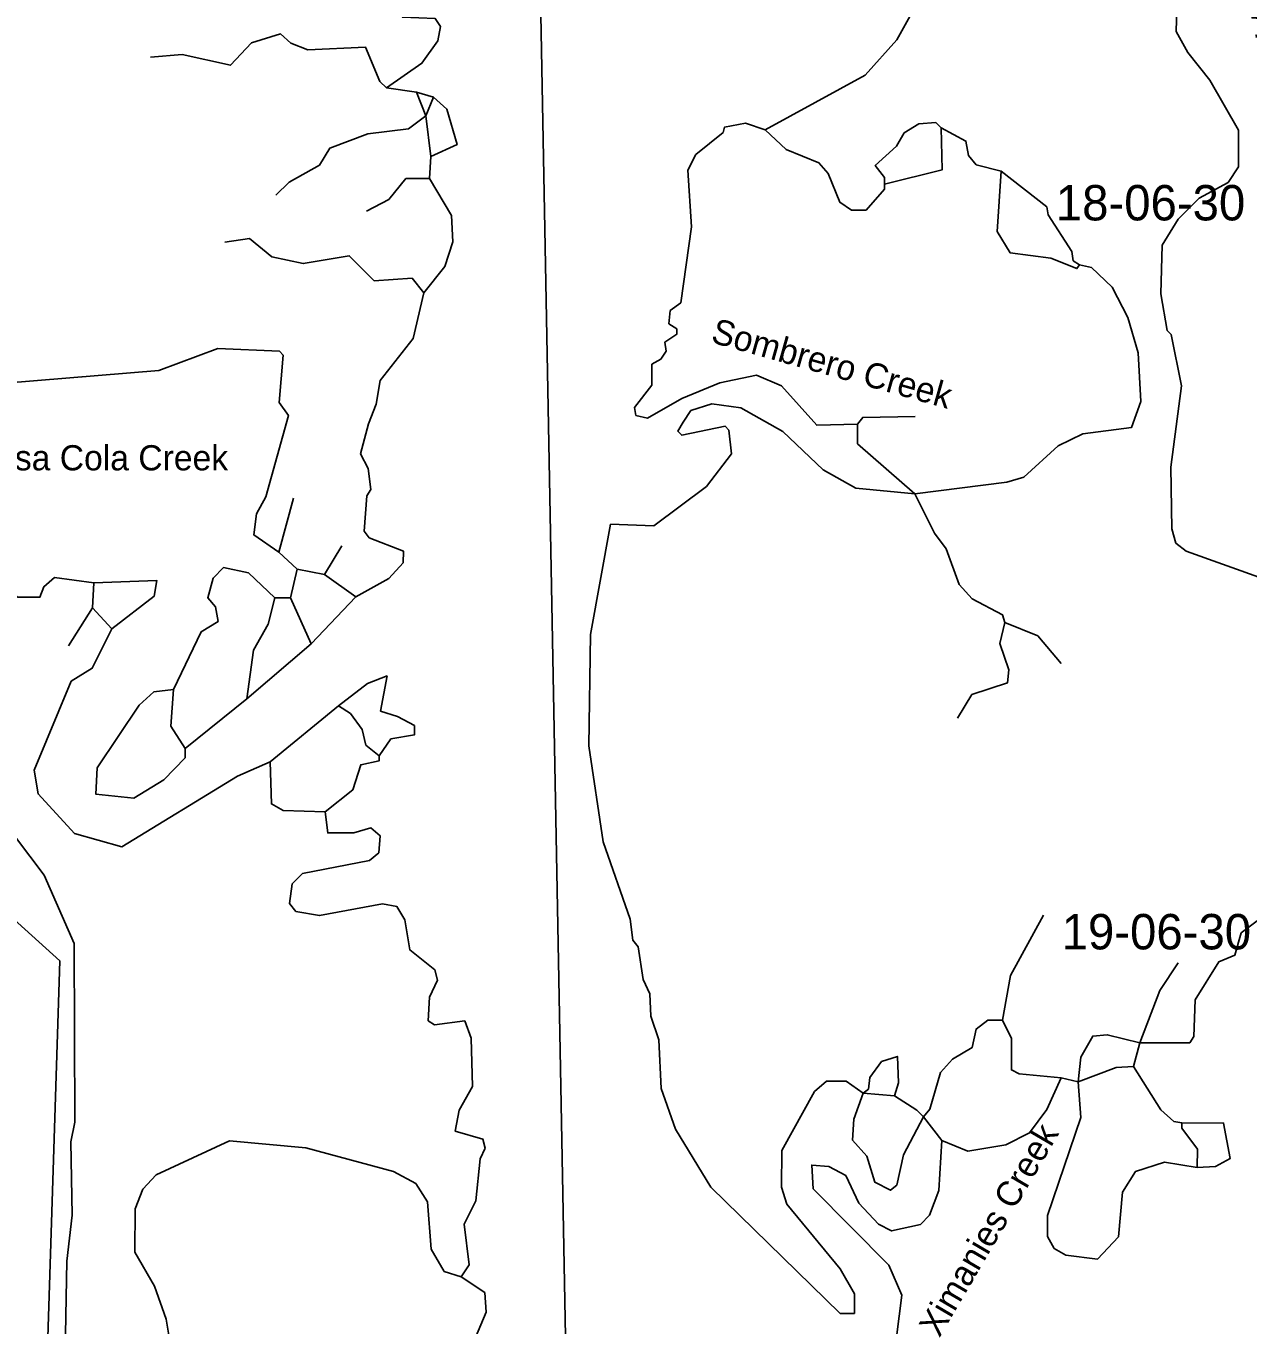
# Model space of a CAD drawing. Extents: x 418523 to 616617, y 1878279 to 2196743.
# Drawn here: x 548565 to 556334, y 2046778 to 2055033 of the extents above; entities that cross this region are included whole.
import ezdxf

# ---------------------------------------------------------------- set-up
doc = ezdxf.new("R2010")
doc.units = 0
for name, color, linetype in [('Level 1', 7, 'Continuous'), ('Level 2', 7, 'Continuous'), ('Level 28', 7, 'Continuous'), ('Level 41', 7, 'Continuous'), ('Level 5', 7, 'Continuous'), ('Level 7', 7, 'Continuous')]:
    doc.layers.add(name, color=color, linetype=linetype)

msp = doc.modelspace()

# ---------------------------------------------------------------- linework, layer by layer
at = {"layer": 'Level 1'}
for p, q in [((551742.627, 2060172.682), (552213.198, 2035107.445)), ((547934.322, 2049856.324), (548779.712, 2049091.808)), ((548779.712, 2049091.808), (548703.117, 2046698.626))]:
    msp.add_line(p, q, dxfattribs=at)
at = {"layer": 'Level 5'}
for p, q in [((551048.167, 2054613.263), (550856.532, 2054638.891)), ((551106.04, 2054463.011), (551048.167, 2054613.263)), ((551156.45, 2054579.554), (551048.167, 2054613.263)), ((551106.04, 2054463.011), (551156.45, 2054579.554)), ((551138.566, 2054204.485), (551106.04, 2054463.011)), ((551129.769, 2054062.801), (551138.566, 2054204.485)), ((550171.758, 2051690.016), (550264.535, 2052031.505)), ((550288.103, 2051581.285), (550171.758, 2051690.016)), ((550463.077, 2051547.346), (550572.036, 2051730.421)), ((550245.835, 2051398.011), (550288.103, 2051581.285)), ((550463.077, 2051547.346), (550288.103, 2051581.285)), ((550662.685, 2051405.005), (550463.077, 2051547.346)), ((548986.817, 2051335.375), (548995.675, 2051493.769)), ((550245.835, 2051398.011), (550145.803, 2051398.339)), ((550378.273, 2051105.815), (550245.835, 2051398.011)), ((550378.273, 2051105.815), (550662.685, 2051405.005)), ((548835.978, 2051094.108), (548986.817, 2051335.375)), ((549111.442, 2051201.603), (548986.817, 2051335.375)), ((549968.65, 2050756.992), (550378.273, 2051105.815)), ((549575.826, 2050441.491), (549968.65, 2050756.992)), ((550117.43, 2050356.355), (550552.064, 2050713.418)), ((555604.852, 2048421.241), (555647.02, 2048571.165)), ((555254.435, 2048322.345), (555146.122, 2048347.684)), ((554087.05, 2048234.41), (553887.005, 2048251.738)), ((554386.212, 2047949.986), (554269.996, 2048100.439))]:
    msp.add_line(p, q, dxfattribs=at)
for points in [[(550856.532, 2054638.891), (551082.105, 2054796.558), (551182.595, 2054937.952), (551199.563, 2055029.585), (551166.381, 2055079.736), (550958.006, 2055088.723), (550908.185, 2055147.244), (550892.33, 2055405.74), (550825.866, 2055472.621), (550835.151, 2055764.367), (550693.886, 2055906.539), (550669.99, 2056248.426), (550429.209, 2056549.321), (550379.615, 2056682.864), (550330.708, 2057024.821), (550415.253, 2057391.331), (550307.527, 2057591.754), (550350.252, 2057916.741), (550242.695, 2058167.196), (550195.33, 2058992.625), (550129.026, 2059109.567), (550054.035, 2059126.496)], [(553264.892, 2054372.681), (553899.561, 2054720.746), (554100.391, 2054945.174), (554293.23, 2055294.674), (554654.145, 2056052.136), (554696.671, 2056310.401)], [(550856.532, 2054638.891), (550814.98, 2054680.702), (550723.965, 2054897.746), (550357.136, 2054882.282), (550248.893, 2054924.291), (550182.37, 2054982.872), (549998.807, 2054925.109), (549864.966, 2054783.814), (549556.718, 2054851.522), (549356.614, 2054835.5)], [(551156.45, 2054579.554), (551239.553, 2054504.263), (551305.519, 2054278.988), (551138.566, 2054204.485)], [(550154.058, 2053957.568), (550237.688, 2054040.671), (550429.78, 2054148.416), (550496.83, 2054256.599), (550738.875, 2054347.514), (550997.4, 2054380.007), (551106.04, 2054463.011)], [(552822.545, 2054215.693), (552998.066, 2054356.858), (553006.496, 2054390.17), (553139.979, 2054414.751), (553264.892, 2054372.681)], [(554022.386, 2054028.432), (554022.515, 2054070.113), (553964.393, 2054145.304), (554098.204, 2054269.928), (554148.483, 2054353.131), (554240.375, 2054411.183), (554348.777, 2054419.165), (554381.998, 2054385.724)], [(554022.386, 2054028.432), (554022.296, 2053995.091), (553905.126, 2053862.067), (553813.424, 2053862.366), (553738.561, 2053912.636), (553664.156, 2054096.27), (553605.994, 2054163.161), (553397.848, 2054247.211), (553264.892, 2054372.681)], [(554022.386, 2054028.432), (554389.483, 2054118.928), (554381.998, 2054385.724)], [(554764.582, 2054109.382), (554606.327, 2054151.581), (554556.505, 2054210.102), (554540.123, 2054301.864), (554381.998, 2054385.724)], [(552442.055, 2052558.001), (552433.885, 2052608.052), (552542.715, 2052749.416), (552543.132, 2052882.79), (552601.583, 2052915.941), (552635.093, 2052965.862), (552626.951, 2053024.254), (552702.142, 2053074.006), (552702.242, 2053107.346), (552652.36, 2053140.856), (552660.949, 2053224.189), (552727.81, 2053274.011), (552796.062, 2053757.292), (552772.195, 2054115.821), (552822.545, 2054215.693)], [(555262.844, 2053515.894), (555246.104, 2053490.913), (555079.609, 2053558.163), (554821.272, 2053592.361), (554738.338, 2053726.003), (554764.582, 2054109.382)], [(555262.844, 2053515.894), (555221.262, 2053541.034), (555213.121, 2053599.426), (555063.814, 2053833.329), (555055.643, 2053883.35), (554764.582, 2054109.382)], [(550728.943, 2053855.702), (550870.885, 2053930.266), (550979.715, 2054063.29), (551129.769, 2054062.801)], [(551094.08, 2053337.634), (551227.98, 2053503.94), (551278.519, 2053662.164), (551270.735, 2053828.927), (551129.769, 2054062.801)], [(551094.08, 2053337.634), (551019.347, 2053429.596), (550777.522, 2053413.712), (550619.655, 2053572.585), (550327.72, 2053523.521), (550127.774, 2053565.859), (549986.449, 2053683.021), (549827.965, 2053658.538)], [(554216.095, 2052060.399), (554799.908, 2052133.527), (554908.37, 2052166.549), (555125.771, 2052365.906), (555284.394, 2052440.41), (555592.97, 2052481.104), (555651.878, 2052647.638), (555636.182, 2052956.145), (555570.207, 2053181.43), (555470.791, 2053373.493), (555337.836, 2053498.954), (555262.844, 2053515.894)], [(550963.478, 2051620.773), (550963.706, 2051695.795), (550747.26, 2051779.845), (550714.048, 2051821.666), (550731.435, 2052046.681), (550756.575, 2052088.261), (550740.322, 2052221.705), (550690.599, 2052313.566), (550741.237, 2052505.141), (550791.686, 2052630.025), (550817.184, 2052780.018), (551026.444, 2053046.087), (551094.08, 2053337.634)], [(550171.758, 2051690.016), (550013.692, 2051798.907), (550030.82, 2051932.221), (550089.5, 2052040.403), (550232.885, 2052556.797), (550174.821, 2052640.358), (550200.777, 2052940.396), (550175.865, 2052965.476), (549784.126, 2052983.422), (549408.53, 2052842.915), (548432.889, 2052762.722)], [(553850.729, 2052503.406), (553592.273, 2052495.922), (553368.004, 2052746.726), (553209.849, 2052813.946), (552976.264, 2052764.681), (552734.18, 2052665.426), (552517.017, 2052541.071), (552442.055, 2052558.001)], [(552281.444, 2051866.573), (552556.51, 2051857.356), (552890.744, 2052106.366), (553049.824, 2052314.282), (553033.64, 2052464.376), (553008.7, 2052489.476), (552733.435, 2052432.011), (552708.494, 2052457.081), (552742.033, 2052515.343), (552792.273, 2052590.206), (552925.785, 2052631.458), (553109.12, 2052605.86), (553375.399, 2052454.929), (553633.039, 2052212.356), (553841.096, 2052094.956), (554216.095, 2052060.399)], [(553850.729, 2052503.406), (553884.209, 2052544.986), (554217.696, 2052552.251)], [(554216.095, 2052060.399), (553850.341, 2052378.362), (553850.729, 2052503.406)], [(554788.663, 2051241.576), (554772.152, 2051291.657), (554580.745, 2051392.318), (554497.672, 2051484.279), (554415.056, 2051709.623), (554340.323, 2051809.915), (554216.095, 2052060.399)], [(553832.489, 2046851.395), (553740.786, 2046851.684), (552918.063, 2047654.653), (552694.161, 2048022.18), (552603.305, 2048280.895), (552587.619, 2048589.371), (552538.085, 2048739.594), (552530.212, 2048881.347), (552488.82, 2048973.179), (552456.155, 2049181.713), (552422.944, 2049223.494), (552406.701, 2049356.937), (552233.228, 2049849.346), (552143.495, 2050458.19), (552154.113, 2051166.746), (552281.444, 2051866.573)], [(550662.685, 2051405.005), (550871.457, 2051521.03), (550963.478, 2051620.773)], [(548412.071, 2051470.622), (548511.875, 2051403.601), (548653.598, 2051403.143), (548678.827, 2051469.775), (548745.688, 2051527.897), (548995.675, 2051493.769)], [(549502.008, 2050816.859), (549678.245, 2051183.099), (549786.847, 2051249.432), (549770.465, 2051341.194), (549720.643, 2051399.715), (549754.381, 2051524.628), (549821.302, 2051591.12), (549979.566, 2051557.251), (550145.803, 2051398.339)], [(549111.442, 2051201.603), (549378.895, 2051409.161), (549395.893, 2051509.134), (548995.675, 2051493.769)], [(549968.65, 2050756.992), (550011.345, 2051065.31), (550103.565, 2051231.745), (550145.803, 2051398.339)], [(550117.43, 2050356.355), (549908.727, 2050265.351), (549173.658, 2049817.572), (548873.81, 2049901.881), (548641.21, 2050152.724), (548616.686, 2050302.877), (548851.932, 2050869.003), (548985.584, 2050951.906), (549111.442, 2051201.603)], [(554486.597, 2050633.999), (554578.786, 2050783.764), (554804.09, 2050858.068), (554812.729, 2050941.4), (554754.895, 2051108.323), (554788.663, 2051241.576)], [(555146.306, 2050982.005), (554996.81, 2051157.557), (554788.663, 2051241.576)], [(550861.128, 2050904.176), (550735.916, 2050854.543), (550552.064, 2050713.418)], [(550809.475, 2050395.813), (550884.835, 2050503.926), (551034.989, 2050528.479), (551035.178, 2050586.831), (550926.974, 2050645.511), (550818.731, 2050679.22), (550861.128, 2050904.176)], [(549575.826, 2050441.491), (549575.637, 2050383.14), (549441.796, 2050241.845), (549249.695, 2050125.75), (549008.008, 2050151.548), (549016.905, 2050318.242), (549284.935, 2050717.534), (549376.895, 2050800.607), (549502.008, 2050816.859)], [(549575.826, 2050441.491), (549484.581, 2050583.503), (549502.008, 2050816.859)], [(550809.475, 2050395.813), (550726.313, 2050462.774), (550701.63, 2050562.906), (550626.927, 2050663.167), (550552.064, 2050713.418)], [(550466.514, 2050038.461), (550642.035, 2050179.596), (550692.574, 2050337.821), (550809.346, 2050362.472), (550809.475, 2050395.813)], [(550466.514, 2050038.461), (550199.778, 2050047.649), (550124.885, 2050089.599), (550117.43, 2050356.355)], [(551332.296, 2047084.553), (551382.576, 2047159.415), (551350.05, 2047417.971), (551425.57, 2047567.765), (551451.425, 2047834.461), (551484.995, 2047901.023), (551468.524, 2047959.445), (551293.619, 2048010.014), (551319.057, 2048143.337), (551402.906, 2048293.121), (551395.551, 2048601.568), (551354.228, 2048710.111), (551162.424, 2048685.718), (551120.813, 2048710.858), (551129.63, 2048860.881), (551180.01, 2048969.095), (551163.538, 2049035.816), (551005.572, 2049161.387), (550972.848, 2049353.221), (550923.085, 2049436.742), (550831.423, 2049453.712), (550431.045, 2049379.996), (550281.091, 2049405.495), (550239.569, 2049455.646), (550256.637, 2049580.618), (550323.558, 2049647.111), (550748.966, 2049729.107), (550807.486, 2049778.929), (550816.155, 2049887.271), (550757.963, 2049937.482), (550649.49, 2049904.501), (550482.757, 2049905.018), (550466.514, 2050038.461)], [(555647.02, 2048571.165), (555963.808, 2048570.118), (555988.947, 2048611.73), (555998.034, 2048845.115), (556148.873, 2049086.382), (556249.035, 2049127.734), (556291.173, 2049269.318), (556533.555, 2049451.935), (556642.087, 2049501.597)], [(554772.167, 2048715.688), (554823.094, 2048998.966), (555032.741, 2049381.786)], [(555647.02, 2048571.165), (555773.147, 2048904.194), (555890.447, 2049078.889)], [(554269.996, 2048100.439), (554311.836, 2048150.321), (554379.274, 2048383.516), (554454.605, 2048466.649), (554579.876, 2048541.252), (554605.275, 2048657.896), (554680.465, 2048715.987), (554772.167, 2048715.688)], [(555146.122, 2048347.684), (554879.425, 2048373.571), (554829.505, 2048398.751), (554830.16, 2048598.816), (554772.167, 2048715.688)], [(555254.435, 2048322.345), (555271.593, 2048480.668), (555347.042, 2048613.792), (555438.775, 2048621.834), (555647.02, 2048571.165)], [(554087.05, 2048234.41), (554112.319, 2048317.702), (554104.506, 2048484.436), (554004.374, 2048451.414), (553929.014, 2048351.641), (553920.455, 2048276.649), (553887.005, 2048251.738)], [(555254.435, 2048322.345), (555496.48, 2048413.26), (555604.852, 2048421.241)], [(555912.155, 2048061.756), (555862.174, 2048070.256), (555779.03, 2048145.586), (555604.852, 2048421.241)], [(553887.005, 2048251.738), (553778.901, 2048327.118), (553653.848, 2048327.517), (553578.598, 2048261.055), (553368.98, 2047886.604), (553368.234, 2047653.188), (553401.216, 2047544.716), (553741.701, 2047135.121), (553832.876, 2046976.438), (553832.489, 2046851.395)], [(554386.212, 2047949.986), (554552.747, 2047882.776), (554794.632, 2047923.671), (554944.914, 2047998.214), (555053.774, 2048147.908), (555146.122, 2048347.684)], [(556011.283, 2047778.031), (555802.967, 2047812.029), (555619.374, 2047754.266), (555535.585, 2047621.171), (555509.659, 2047337.805), (555375.818, 2047196.511), (555175.843, 2047222.178), (555100.95, 2047264.089), (555059.498, 2047339.28), (555059.926, 2047472.663), (555270.36, 2048097.2), (555254.435, 2048322.345)], [(554269.996, 2048100.439), (554144.168, 2047859.071), (554101.86, 2047667.467), (554060.08, 2047634.286), (553960.206, 2047684.606), (553910.743, 2047851.489), (553819.369, 2047951.821), (553828.136, 2048085.203), (553887.005, 2048251.738)], [(554269.996, 2048100.439), (554228.445, 2048142.249), (554087.05, 2048234.41)], [(556011.283, 2047778.031), (556011.64, 2047894.703), (555912.056, 2048028.416), (555912.155, 2048061.756)], [(556011.283, 2047778.031), (556128.025, 2047785.972), (556219.886, 2047835.694), (556178.921, 2048060.909), (555912.155, 2048061.756)], [(554098.757, 2046700.485), (554132.953, 2046967.121), (554050.208, 2047159.115), (553568.268, 2047644.191), (553560.425, 2047794.284), (553668.758, 2047785.585), (553776.941, 2047726.905), (553859.746, 2047551.541), (553984.372, 2047417.77), (554067.605, 2047375.83), (554251.128, 2047416.923), (554309.649, 2047475.085), (554368.527, 2047633.279), (554386.212, 2047949.986)], [(551489.974, 2046858.979), (551482.021, 2046984.052), (551332.296, 2047084.553)], [(549502.456, 2045790.002), (549569.049, 2045764.793), (549760.136, 2045555.76), (549876.909, 2045580.381), (550077.67, 2045788.139), (550278.033, 2045887.513), (550528.288, 2045928.417), (551062.994, 2046293.481), (551389.155, 2046617.552), (551489.974, 2046858.979)]]:
    msp.add_lwpolyline(points, dxfattribs=at)
at = {"layer": 'Level 7'}
for points in [[(556431.836, 2051519.711), (555940.582, 2051696.34), (555874.02, 2051746.59), (555849.337, 2051838.351), (555842.24, 2052230.201), (555910.592, 2052746.853), (555844.985, 2053072.17), (555820.034, 2053097.281), (555779.109, 2053330.826), (555788.454, 2053639.242), (555889.013, 2053805.637), (556022.824, 2053938.591), (556206.546, 2054038.046), (556273.566, 2054137.849), (556274.312, 2054371.265), (556091.962, 2054688.64), (555950.796, 2054864.162), (555876.192, 2054997.765), (555885.477, 2055289.541)], [(548813.156, 2046600.884), (548823.346, 2047184.397), (548857.642, 2047476.035), (548850.844, 2047942.905), (548876.242, 2048067.888), (548871.562, 2049201.635), (548681.23, 2049635.742), (548498.611, 2049878.086), (548107.459, 2050079.436), (547848.834, 2050021.932), (547740.103, 2049913.878), (547706.524, 2049838.986), (547730.848, 2049630.481), (547863.445, 2049379.967), (547863.216, 2049313.276), (547788.095, 2049280.194), (547389.319, 2049706.62), (547148.706, 2050065.866), (547074.889, 2050432.893), (547059.391, 2050799.761), (546952.322, 2051208.6), (546969.42, 2051341.923)], [(549502.456, 2045790.002), (549394.8, 2046015.436), (549412.585, 2046357.165), (549488.461, 2046623.701), (549455.737, 2046815.536), (549381.392, 2047024.17), (549257.035, 2047241.343), (549257.92, 2047516.44), (549308.36, 2047641.323), (549392.02, 2047732.766), (549859.537, 2047947.966), (550342.919, 2047904.721), (550900.965, 2047752.863), (551042.449, 2047677.383), (551117.083, 2047560.441), (551141.119, 2047260.235), (551224.023, 2047118.252), (551332.296, 2047084.553)]]:
    msp.add_lwpolyline(points, dxfattribs=at)

# ---------------------------------------------------------------- texts
at = {"layer": 'Level 2'}
for s, p in [('18-06-30', (555111.87, 2053797.342)), ('19-06-30', (555148.939, 2049164.801))]:
    msp.add_text(s, height=225, dxfattribs=at).set_placement(p)
at = {"layer": 'Level 28'}
msp.add_text('STATE HWY A1A', height=160, rotation=282.5176833, dxfattribs=at).set_placement((556126.23, 2056115.824))
at = {"layer": 'Level 41'}
for s, rotation, p in [('Sombrero Creek', 344.2976528, (552912.584, 2053024.394)), ('Ximanies Creek', 59.6333528, (554371.437, 2046692.811))]:
    msp.add_text(s, height=160, rotation=rotation, dxfattribs=at).set_placement(p)
msp.add_text('Casa Cola Creek', height=160, dxfattribs=at).set_placement((548220.425, 2052208.964))

doc.saveas('drawing.dxf')
